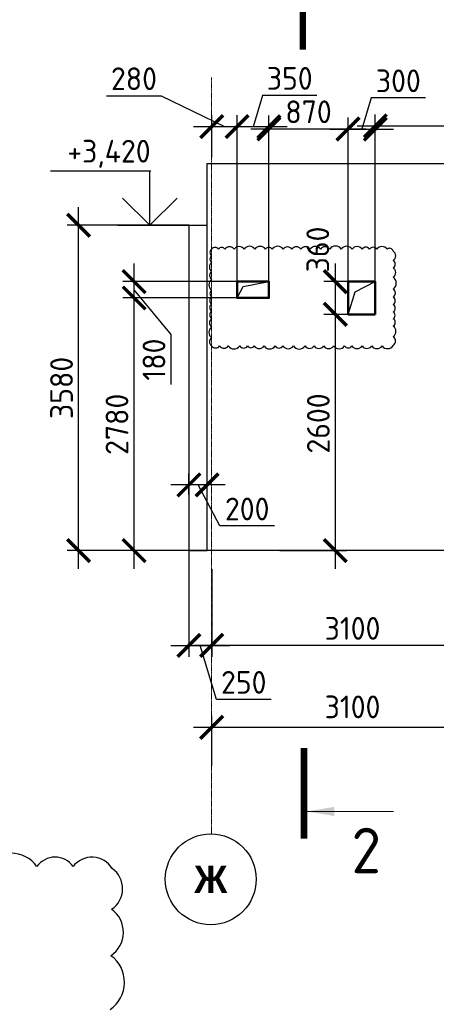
# Model space of a CAD drawing. Header units: millimetres. Extents: x 247266 to 730847, y -636031 to 10052.
# Tile 296 of 330: x 564173 to 568758, y -96331 to -85495. Entities that reach past the tile are written whole.
import ezdxf

# ---------------------------------------------------------------- set-up
doc = ezdxf.new("R2010")
doc.units = ezdxf.units.MM
for name, pattern in [('______5', [1100, 800, -100, 100, -100]), ('________', [0]), ('осевая', [50.8, 31.75, -6.35, 6.35, -6.35])]:
    doc.linetypes.add(name, pattern=pattern)
for name, color, linetype, lineweight in [('Standard', 7, 'Continuous', 25), ('Оси', 7, '______5', 18), ('Узлы', 7, 'Continuous', 0)]:
    doc.layers.add(name, color=color, linetype=linetype, lineweight=lineweight)
doc.layers.add('Исправления', color=1, linetype='Continuous')
doc.layers.add('РАЗМЕРЫ', color=7, linetype='Continuous')
doc.styles.add('Century Gothic', font='GOTHIC.TTF')
doc.styles.add('GOST-2.304_Type-B', font='GOST_Common.ttf')
doc.dimstyles.new('СПДС', dxfattribs={"dimscale": 100, "dimtxt": 2.5, "dimasz": 2.5, "dimexe": 1.25, "dimexo": 0, "dimtad": 1, "dimdec": 0, "dimtxsty": 'GOST-2.304_Type-B', "dimblk": 'ARCHTICK', "dimcen": 2.5, "dimdle": 2, "dimadec": 0, "dimazin": 2, "dimtfac": 0.75, "dimtdec": 0, "dimtmove": 1, "dimatfit": 3, "dimfxl": 1, "dimtolj": 1, "dimarcsym": 1})

# ---------------------------------------------------------------- blocks, each defined once
blk = doc.blocks.new('_ArchTick')
at = {"color": 0, "linetype": 'ByBlock', "const_width": 0.15}
blk.add_lwpolyline([(-0.5, -0.5), (0.5, 0.5)], dxfattribs=at)
blk = doc.blocks.new('*D183')
at = {"color": 0, "lineweight": -2}
for p, q in [((541227, -91406), (541227, -91281)), ((542327, -91406), (542327, -91281)), ((542527, -91406), (541027, -91406))]:
    blk.add_line(p, q, dxfattribs=at)
at = {"layer": 'DEFPOINTS', "color": 0, "ltscale": 100}
for p in [(541227, -91406), (541227, -91406), (542327, -91406)]:
    blk.add_point(p, dxfattribs=at)
at = {"color": 0, "lineweight": -2, "ltscale": 100, "xscale": 250, "yscale": 250, "zscale": 250, "rotation": 180}
blk.add_blockref('_ArchTick', (541227, -91406), dxfattribs=at)
at = {"color": 0, "lineweight": -2, "ltscale": 100, "xscale": 250, "yscale": 250, "zscale": 250}
blk.add_blockref('_ArchTick', (542327, -91406), dxfattribs=at)
at = {"color": 0, "lineweight": 0, "ltscale": 100, "insert": (541777, -91181), "char_height": 250, "width": 83333.33, "attachment_point": 5, "style": 'GOST-2.304_Type-B'}
blk.add_mtext('\\A1;1100', dxfattribs=at)
blk = doc.blocks.new('*D184')
at = {"color": 0, "lineweight": -2}
for p, q in [((538227, -91406), (538227, -91281)), ((541227, -91406), (541227, -91281)), ((541427, -91406), (538027, -91406))]:
    blk.add_line(p, q, dxfattribs=at)
at = {"layer": 'DEFPOINTS', "color": 0, "ltscale": 100}
for p in [(538227, -91406), (538227, -91406), (541227, -91406)]:
    blk.add_point(p, dxfattribs=at)
at = {"color": 0, "lineweight": -2, "ltscale": 100, "xscale": 250, "yscale": 250, "zscale": 250, "rotation": 180}
blk.add_blockref('_ArchTick', (538227, -91406), dxfattribs=at)
at = {"color": 0, "lineweight": -2, "ltscale": 100, "xscale": 250, "yscale": 250, "zscale": 250}
blk.add_blockref('_ArchTick', (541227, -91406), dxfattribs=at)
at = {"color": 0, "lineweight": 0, "ltscale": 100, "insert": (539752, -91181), "char_height": 250, "width": 83333.33, "attachment_point": 5, "style": 'GOST-2.304_Type-B'}
blk.add_mtext('\\A1;3000', dxfattribs=at)
blk = doc.blocks.new('*D185')
at = {"color": 0, "lineweight": -2}
for p, q in [((535127, -91830), (535127, -91281)), ((538227, -91406), (538227, -91281)), ((538427, -91406), (534927, -91406))]:
    blk.add_line(p, q, dxfattribs=at)
at = {"layer": 'DEFPOINTS', "color": 0, "ltscale": 100}
for p in [(535127, -91406), (538227, -91406), (535127, -91830)]:
    blk.add_point(p, dxfattribs=at)
at = {"color": 0, "lineweight": -2, "ltscale": 100, "xscale": 250, "yscale": 250, "zscale": 250, "rotation": 180}
blk.add_blockref('_ArchTick', (535127, -91406), dxfattribs=at)
at = {"color": 0, "lineweight": -2, "ltscale": 100, "xscale": 250, "yscale": 250, "zscale": 250}
blk.add_blockref('_ArchTick', (538227, -91406), dxfattribs=at)
at = {"color": 0, "lineweight": 0, "ltscale": 100, "insert": (536677, -91181), "char_height": 250, "width": 83333.33, "attachment_point": 5, "style": 'GOST-2.304_Type-B'}
blk.add_mtext('\\A1;3100', dxfattribs=at)
blk = doc.blocks.new('*D181')
at = {"color": 0, "lineweight": -2}
for p, q in [((585463, -93036), (583513, -93036)), ((583713, -93036), (583713, -93161)), ((585263, -93036), (585263, -93161))]:
    blk.add_line(p, q, dxfattribs=at)
at = {"layer": 'DEFPOINTS', "color": 0, "ltscale": 100}
for p in [(583713, -93036), (583713, -93036), (585263, -93036)]:
    blk.add_point(p, dxfattribs=at)
at = {"color": 0, "lineweight": -2, "ltscale": 100, "xscale": 250, "yscale": 250, "zscale": 250, "rotation": 180}
blk.add_blockref('_ArchTick', (583713, -93036), dxfattribs=at)
at = {"color": 0, "lineweight": -2, "ltscale": 100, "xscale": 250, "yscale": 250, "zscale": 250}
blk.add_blockref('_ArchTick', (585263, -93036), dxfattribs=at)
at = {"color": 0, "lineweight": 0, "ltscale": 100, "insert": (584488, -92811), "char_height": 250, "width": 83333.33, "attachment_point": 5, "style": 'GOST-2.304_Type-B'}
blk.add_mtext('\\A1;1550', dxfattribs=at)
blk = doc.blocks.new('*D182')
at = {"color": 0, "lineweight": -2}
for p, q in [((583913, -93036), (577813, -93036)), ((578013, -93036), (578013, -93161)), ((583713, -93036), (583713, -93161))]:
    blk.add_line(p, q, dxfattribs=at)
at = {"layer": 'DEFPOINTS', "color": 0, "ltscale": 100}
for p in [(578013, -93036), (578013, -93036), (583713, -93036)]:
    blk.add_point(p, dxfattribs=at)
at = {"color": 0, "lineweight": -2, "ltscale": 100, "xscale": 250, "yscale": 250, "zscale": 250, "rotation": 180}
blk.add_blockref('_ArchTick', (578013, -93036), dxfattribs=at)
at = {"color": 0, "lineweight": -2, "ltscale": 100, "xscale": 250, "yscale": 250, "zscale": 250}
blk.add_blockref('_ArchTick', (583713, -93036), dxfattribs=at)
at = {"color": 0, "lineweight": 0, "ltscale": 100, "insert": (580888, -92811), "char_height": 250, "width": 83333.33, "attachment_point": 5, "style": 'GOST-2.304_Type-B'}
blk.add_mtext('\\A1;5700', dxfattribs=at)
blk = doc.blocks.new('*D437')
at = {"color": 0, "lineweight": -2}
for p, q in [((557717, -91398), (557717, -91273)), ((558817, -91398), (558817, -91273)), ((559017, -91398), (557517, -91398))]:
    blk.add_line(p, q, dxfattribs=at)
at = {"layer": 'DEFPOINTS', "color": 0, "ltscale": 100}
for p in [(557717, -91398), (557717, -91398), (558817, -91398)]:
    blk.add_point(p, dxfattribs=at)
at = {"color": 0, "lineweight": -2, "ltscale": 100, "xscale": 250, "yscale": 250, "zscale": 250, "rotation": 180}
blk.add_blockref('_ArchTick', (557717, -91398), dxfattribs=at)
at = {"color": 0, "lineweight": -2, "ltscale": 100, "xscale": 250, "yscale": 250, "zscale": 250}
blk.add_blockref('_ArchTick', (558817, -91398), dxfattribs=at)
at = {"color": 0, "lineweight": 0, "ltscale": 100, "insert": (558267, -91173), "char_height": 250, "width": 83333.33, "attachment_point": 5, "style": 'GOST-2.304_Type-B'}
blk.add_mtext('\\A1;1100', dxfattribs=at)
blk = doc.blocks.new('*D438')
at = {"color": 0, "lineweight": -2}
for p, q in [((554717, -91398), (554717, -91273)), ((557717, -91398), (557717, -91273)), ((557917, -91398), (554517, -91398))]:
    blk.add_line(p, q, dxfattribs=at)
at = {"layer": 'DEFPOINTS', "color": 0, "ltscale": 100}
for p in [(554717, -91398), (554717, -91398), (557717, -91398)]:
    blk.add_point(p, dxfattribs=at)
at = {"color": 0, "lineweight": -2, "ltscale": 100, "xscale": 250, "yscale": 250, "zscale": 250, "rotation": 180}
blk.add_blockref('_ArchTick', (554717, -91398), dxfattribs=at)
at = {"color": 0, "lineweight": -2, "ltscale": 100, "xscale": 250, "yscale": 250, "zscale": 250}
blk.add_blockref('_ArchTick', (557717, -91398), dxfattribs=at)
at = {"color": 0, "lineweight": 0, "ltscale": 100, "insert": (556242, -91173), "char_height": 250, "width": 83333.33, "attachment_point": 5, "style": 'GOST-2.304_Type-B'}
blk.add_mtext('\\A1;3000', dxfattribs=at)
blk = doc.blocks.new('*D439')
at = {"color": 0, "lineweight": -2}
for p, q in [((551617, -91136), (551617, -91523)), ((554717, -91398), (554717, -91273)), ((554917, -91398), (551417, -91398))]:
    blk.add_line(p, q, dxfattribs=at)
at = {"layer": 'DEFPOINTS', "color": 0, "ltscale": 100}
for p in [(551617, -91136), (551617, -91398), (554717, -91398)]:
    blk.add_point(p, dxfattribs=at)
at = {"color": 0, "lineweight": -2, "ltscale": 100, "xscale": 250, "yscale": 250, "zscale": 250, "rotation": 180}
blk.add_blockref('_ArchTick', (551617, -91398), dxfattribs=at)
at = {"color": 0, "lineweight": -2, "ltscale": 100, "xscale": 250, "yscale": 250, "zscale": 250}
blk.add_blockref('_ArchTick', (554717, -91398), dxfattribs=at)
at = {"color": 0, "lineweight": 0, "ltscale": 100, "insert": (553167, -91173), "char_height": 250, "width": 83333.33, "attachment_point": 5, "style": 'GOST-2.304_Type-B'}
blk.add_mtext('\\A1;3100', dxfattribs=at)
blk = doc.blocks.new('NSY101')
at = {"color": 0, "linetype": 'ByBlock', "lineweight": -2}
blk.add_circle((0, 0), 50, dxfattribs=at)
blk = doc.blocks.new('*D462')
at = {"color": 0, "lineweight": -2}
for p, q in [((572386, -93283), (572386, -93158)), ((573486, -93283), (573486, -93158)), ((573686, -93283), (572186, -93283))]:
    blk.add_line(p, q, dxfattribs=at)
at = {"layer": 'DEFPOINTS', "color": 0, "ltscale": 100}
for p in [(572386, -93283), (572386, -93283), (573486, -93283)]:
    blk.add_point(p, dxfattribs=at)
at = {"color": 0, "lineweight": -2, "ltscale": 100, "xscale": 250, "yscale": 250, "zscale": 250, "rotation": 180}
blk.add_blockref('_ArchTick', (572386, -93283), dxfattribs=at)
at = {"color": 0, "lineweight": -2, "ltscale": 100, "xscale": 250, "yscale": 250, "zscale": 250}
blk.add_blockref('_ArchTick', (573486, -93283), dxfattribs=at)
at = {"color": 0, "lineweight": 0, "ltscale": 100, "insert": (572936, -93058), "char_height": 250, "width": 83333.33, "attachment_point": 5, "style": 'GOST-2.304_Type-B'}
blk.add_mtext('\\A1;1100', dxfattribs=at)
blk = doc.blocks.new('*D463')
at = {"color": 0, "lineweight": -2}
for p, q in [((569386, -93283), (569386, -93158)), ((572386, -93283), (572386, -93158)), ((572586, -93283), (569186, -93283))]:
    blk.add_line(p, q, dxfattribs=at)
at = {"layer": 'DEFPOINTS', "color": 0, "ltscale": 100}
for p in [(569386, -93283), (569386, -93283), (572386, -93283)]:
    blk.add_point(p, dxfattribs=at)
at = {"color": 0, "lineweight": -2, "ltscale": 100, "xscale": 250, "yscale": 250, "zscale": 250, "rotation": 180}
blk.add_blockref('_ArchTick', (569386, -93283), dxfattribs=at)
at = {"color": 0, "lineweight": -2, "ltscale": 100, "xscale": 250, "yscale": 250, "zscale": 250}
blk.add_blockref('_ArchTick', (572386, -93283), dxfattribs=at)
at = {"color": 0, "lineweight": 0, "ltscale": 100, "insert": (570911, -93058), "char_height": 250, "width": 83333.33, "attachment_point": 5, "style": 'GOST-2.304_Type-B'}
blk.add_mtext('\\A1;3000', dxfattribs=at)
blk = doc.blocks.new('*D464')
at = {"color": 0, "lineweight": -2}
for p, q in [((566286, -93706), (566286, -93158)), ((569386, -93283), (569386, -93158)), ((569586, -93283), (566086, -93283))]:
    blk.add_line(p, q, dxfattribs=at)
at = {"layer": 'DEFPOINTS', "color": 0, "ltscale": 100}
for p in [(566286, -93283), (569386, -93283), (566286, -93706)]:
    blk.add_point(p, dxfattribs=at)
at = {"color": 0, "lineweight": -2, "ltscale": 100, "xscale": 250, "yscale": 250, "zscale": 250, "rotation": 180}
blk.add_blockref('_ArchTick', (566286, -93283), dxfattribs=at)
at = {"color": 0, "lineweight": -2, "ltscale": 100, "xscale": 250, "yscale": 250, "zscale": 250}
blk.add_blockref('_ArchTick', (569386, -93283), dxfattribs=at)
at = {"color": 0, "lineweight": 0, "ltscale": 100, "insert": (567836, -93058), "char_height": 250, "width": 83333.33, "attachment_point": 5, "style": 'GOST-2.304_Type-B'}
blk.add_mtext('\\A1;3100', dxfattribs=at)
blk = doc.blocks.new('*D465')
at = {"layer": 'DEFPOINTS', "color": 0, "ltscale": 100}
for p in [(566036, -91338), (566286, -91544), (566286, -92381)]:
    blk.add_point(p, dxfattribs=at)
at = {"layer": 'РАЗМЕРЫ', "color": 0, "lineweight": -2}
for p, q in [((566036, -91338), (566036, -92506)), ((566286, -91544), (566286, -92506)), ((565836, -92381), (566486, -92381)), ((566339, -92976), (566161, -92381)), ((566940, -92976), (566339, -92976))]:
    blk.add_line(p, q, dxfattribs=at)
at = {"layer": 'РАЗМЕРЫ', "color": 0, "lineweight": -2, "ltscale": 100, "xscale": 250, "yscale": 250, "zscale": 250, "rotation": 180}
blk.add_blockref('_ArchTick', (566036, -92381), dxfattribs=at)
at = {"layer": 'РАЗМЕРЫ', "color": 0, "lineweight": -2, "ltscale": 100, "xscale": 250, "yscale": 250, "zscale": 250}
blk.add_blockref('_ArchTick', (566286, -92381), dxfattribs=at)
at = {"layer": 'РАЗМЕРЫ', "color": 0, "lineweight": 0, "ltscale": 100, "insert": (566639, -92788), "char_height": 250, "attachment_point": 5, "style": 'GOST-2.304_Type-B'}
blk.add_mtext('\\A1;250', dxfattribs=at)
blk = doc.blocks.new('*D468')
at = {"layer": 'DEFPOINTS', "color": 0, "ltscale": 100}
for p in [(566566, -86672), (566286, -87007), (566566, -88378)]:
    blk.add_point(p, dxfattribs=at)
at = {"layer": 'РАЗМЕРЫ', "color": 0, "lineweight": -2}
for p, q in [((565130, -86333), (565731, -86333)), ((565731, -86333), (566426, -86672)), ((566286, -87007), (566286, -86547)), ((566566, -88378), (566566, -86547)), ((566086, -86672), (566766, -86672))]:
    blk.add_line(p, q, dxfattribs=at)
at = {"layer": 'РАЗМЕРЫ', "color": 0, "lineweight": -2, "ltscale": 100, "xscale": 250, "yscale": 250, "zscale": 250, "rotation": 180}
blk.add_blockref('_ArchTick', (566286, -86672), dxfattribs=at)
at = {"layer": 'РАЗМЕРЫ', "color": 0, "lineweight": -2, "ltscale": 100, "xscale": 250, "yscale": 250, "zscale": 250}
blk.add_blockref('_ArchTick', (566566, -86672), dxfattribs=at)
at = {"layer": 'РАЗМЕРЫ', "color": 0, "lineweight": 0, "ltscale": 100, "insert": (565431, -86145), "char_height": 250, "attachment_point": 5, "style": 'GOST-2.304_Type-B'}
blk.add_mtext('\\A1;280', dxfattribs=at)
blk = doc.blocks.new('*D469')
at = {"layer": 'DEFPOINTS', "color": 0, "ltscale": 100}
for p in [(567787, -86697), (566916, -88375), (567787, -88378)]:
    blk.add_point(p, dxfattribs=at)
at = {"layer": 'РАЗМЕРЫ', "color": 0, "lineweight": -2}
for p, q in [((566916, -88375), (566916, -86572)), ((567787, -88378), (567787, -86572)), ((566716, -86697), (567987, -86697))]:
    blk.add_line(p, q, dxfattribs=at)
at = {"layer": 'РАЗМЕРЫ', "color": 0, "lineweight": -2, "ltscale": 100, "xscale": 250, "yscale": 250, "zscale": 250, "rotation": 180}
blk.add_blockref('_ArchTick', (566916, -86697), dxfattribs=at)
at = {"layer": 'РАЗМЕРЫ', "color": 0, "lineweight": -2, "ltscale": 100, "xscale": 250, "yscale": 250, "zscale": 250}
blk.add_blockref('_ArchTick', (567787, -86697), dxfattribs=at)
at = {"layer": 'РАЗМЕРЫ', "color": 0, "lineweight": 0, "ltscale": 100, "insert": (567352, -86509), "char_height": 250, "attachment_point": 5, "style": 'GOST-2.304_Type-B'}
blk.add_mtext('\\A1;870', dxfattribs=at)
blk = doc.blocks.new('*D470')
at = {"layer": 'DEFPOINTS', "color": 0, "ltscale": 100}
for p in [(568087, -86700), (567787, -88378), (568087, -88378)]:
    blk.add_point(p, dxfattribs=at)
at = {"layer": 'РАЗМЕРЫ', "color": 0, "lineweight": -2}
for p, q in [((568040, -86356), (567937, -86700)), ((568640, -86356), (568040, -86356)), ((567787, -88378), (567787, -86575)), ((568087, -88378), (568087, -86575)), ((567587, -86700), (568287, -86700))]:
    blk.add_line(p, q, dxfattribs=at)
at = {"layer": 'РАЗМЕРЫ', "color": 0, "lineweight": -2, "ltscale": 100, "xscale": 250, "yscale": 250, "zscale": 250, "rotation": 180}
blk.add_blockref('_ArchTick', (567787, -86700), dxfattribs=at)
at = {"layer": 'РАЗМЕРЫ', "color": 0, "lineweight": -2, "ltscale": 100, "xscale": 250, "yscale": 250, "zscale": 250}
blk.add_blockref('_ArchTick', (568087, -86700), dxfattribs=at)
at = {"layer": 'РАЗМЕРЫ', "color": 0, "lineweight": 0, "ltscale": 100, "insert": (568340, -86168), "char_height": 250, "attachment_point": 5, "style": 'GOST-2.304_Type-B'}
blk.add_mtext('\\A1;300', dxfattribs=at)
blk = doc.blocks.new('*D471')
at = {"layer": 'DEFPOINTS', "color": 0, "ltscale": 100}
for p in [(570337, -86664), (570337, -87078), (568087, -88378)]:
    blk.add_point(p, dxfattribs=at)
at = {"layer": 'РАЗМЕРЫ', "color": 0, "lineweight": -2}
for p, q in [((568087, -88378), (568087, -86539)), ((570337, -87078), (570337, -86539)), ((567887, -86664), (570537, -86664))]:
    blk.add_line(p, q, dxfattribs=at)
at = {"layer": 'РАЗМЕРЫ', "color": 0, "lineweight": -2, "ltscale": 100, "xscale": 250, "yscale": 250, "zscale": 250, "rotation": 180}
blk.add_blockref('_ArchTick', (568087, -86664), dxfattribs=at)
at = {"layer": 'РАЗМЕРЫ', "color": 0, "lineweight": -2, "ltscale": 100, "xscale": 250, "yscale": 250, "zscale": 250}
blk.add_blockref('_ArchTick', (570337, -86664), dxfattribs=at)
at = {"layer": 'РАЗМЕРЫ', "color": 0, "lineweight": 0, "ltscale": 100, "insert": (569212, -86476), "char_height": 250, "attachment_point": 5, "style": 'GOST-2.304_Type-B'}
blk.add_mtext('\\A1;2250', dxfattribs=at)
blk = doc.blocks.new('*D482')
at = {"layer": 'DEFPOINTS', "color": 0, "ltscale": 100}
for p in [(565432, -88558), (566591, -88558), (566590, -91338)]:
    blk.add_point(p, dxfattribs=at)
at = {"layer": 'РАЗМЕРЫ', "color": 0, "lineweight": -2}
for p, q in [((565432, -91538), (565432, -88358)), ((566591, -88558), (565307, -88558)), ((566590, -91338), (565307, -91338))]:
    blk.add_line(p, q, dxfattribs=at)
at = {"layer": 'РАЗМЕРЫ', "color": 0, "lineweight": -2, "ltscale": 100, "xscale": 250, "yscale": 250, "zscale": 250}
for p, rotation in [((565432, -88558), 90), ((565432, -91338), 270)]:
    blk.add_blockref('_ArchTick', p, dxfattribs=dict(at, rotation=rotation))
at = {"layer": 'РАЗМЕРЫ', "color": 0, "lineweight": 0, "ltscale": 100, "insert": (565244, -89948), "char_height": 250, "attachment_point": 5, "rotation": 90, "style": 'GOST-2.304_Type-B'}
blk.add_mtext('\\A1;2780', dxfattribs=at)
blk = doc.blocks.new('*D483')
at = {"layer": 'DEFPOINTS', "color": 0, "ltscale": 100}
for p in [(565432, -88378), (566612, -88378), (566587, -88558)]:
    blk.add_point(p, dxfattribs=at)
at = {"layer": 'РАЗМЕРЫ', "color": 0, "lineweight": -2}
for p, q in [((565432, -88758), (565432, -88178)), ((566612, -88378), (565307, -88378)), ((565839, -88960), (565432, -88468)), ((566587, -88558), (565307, -88558)), ((565839, -89511), (565839, -88960))]:
    blk.add_line(p, q, dxfattribs=at)
at = {"layer": 'РАЗМЕРЫ', "color": 0, "lineweight": -2, "ltscale": 100, "xscale": 250, "yscale": 250, "zscale": 250}
for p, rotation in [((565432, -88378), 90), ((565432, -88558), 270)]:
    blk.add_blockref('_ArchTick', p, dxfattribs=dict(at, rotation=rotation))
at = {"layer": 'РАЗМЕРЫ', "color": 0, "lineweight": 0, "ltscale": 100, "insert": (565651, -89236), "char_height": 250, "attachment_point": 5, "rotation": 90, "style": 'GOST-2.304_Type-B'}
blk.add_mtext('\\A1;180', dxfattribs=at)
blk = doc.blocks.new('*D484')
at = {"layer": 'DEFPOINTS', "color": 0, "ltscale": 100}
for p in [(567647, -88738), (567937, -88738), (567035, -91338)]:
    blk.add_point(p, dxfattribs=at)
at = {"layer": 'РАЗМЕРЫ', "color": 0, "lineweight": -2}
for p, q in [((567647, -91538), (567647, -88538)), ((567937, -88738), (567522, -88738)), ((567035, -91338), (567772, -91338))]:
    blk.add_line(p, q, dxfattribs=at)
at = {"layer": 'РАЗМЕРЫ', "color": 0, "lineweight": -2, "ltscale": 100, "xscale": 250, "yscale": 250, "zscale": 250}
for p, rotation in [((567647, -88738), 90), ((567647, -91338), 270)]:
    blk.add_blockref('_ArchTick', p, dxfattribs=dict(at, rotation=rotation))
at = {"layer": 'РАЗМЕРЫ', "color": 0, "lineweight": 0, "ltscale": 100, "insert": (567460, -89939), "char_height": 250, "attachment_point": 5, "rotation": 90, "style": 'GOST-2.304_Type-B'}
blk.add_mtext('\\A1;2600', dxfattribs=at)
blk = doc.blocks.new('*D485')
at = {"layer": 'DEFPOINTS', "color": 0, "ltscale": 100}
for p in [(567647, -88378), (567847, -88378), (567937, -88738)]:
    blk.add_point(p, dxfattribs=at)
at = {"layer": 'РАЗМЕРЫ', "color": 0, "lineweight": -2}
for p, q in [((567647, -88938), (567647, -88178)), ((567847, -88378), (567522, -88378)), ((567937, -88738), (567522, -88738))]:
    blk.add_line(p, q, dxfattribs=at)
at = {"layer": 'РАЗМЕРЫ', "color": 0, "lineweight": -2, "ltscale": 100, "xscale": 250, "yscale": 250, "zscale": 250}
for p, rotation in [((567647, -88378), 90), ((567647, -88738), 270)]:
    blk.add_blockref('_ArchTick', p, dxfattribs=dict(at, rotation=rotation))
at = {"layer": 'РАЗМЕРЫ', "color": 0, "lineweight": 0, "ltscale": 100, "insert": (567454, -88024), "char_height": 250, "attachment_point": 5, "rotation": 90, "style": 'GOST-2.304_Type-B'}
blk.add_mtext('\\A1;360', dxfattribs=at)
blk = doc.blocks.new('*D486')
at = {"layer": 'DEFPOINTS', "color": 0, "ltscale": 100}
for p in [(569386, -91623), (566286, -91941), (566286, -92381)]:
    blk.add_point(p, dxfattribs=at)
at = {"layer": 'РАЗМЕРЫ', "color": 0, "lineweight": -2}
for p, q in [((569386, -91623), (569386, -92506)), ((566286, -91941), (566286, -92506)), ((569586, -92381), (566086, -92381))]:
    blk.add_line(p, q, dxfattribs=at)
at = {"layer": 'РАЗМЕРЫ', "color": 0, "lineweight": -2, "ltscale": 100, "xscale": 250, "yscale": 250, "zscale": 250, "rotation": 180}
blk.add_blockref('_ArchTick', (566286, -92381), dxfattribs=at)
at = {"layer": 'РАЗМЕРЫ', "color": 0, "lineweight": -2, "ltscale": 100, "xscale": 250, "yscale": 250, "zscale": 250}
blk.add_blockref('_ArchTick', (569386, -92381), dxfattribs=at)
at = {"layer": 'РАЗМЕРЫ', "color": 0, "lineweight": 0, "ltscale": 100, "insert": (567836, -92194), "char_height": 250, "attachment_point": 5, "style": 'GOST-2.304_Type-B'}
blk.add_mtext('\\A1;3100', dxfattribs=at)
blk = doc.blocks.new('*D487')
at = {"layer": 'DEFPOINTS', "color": 0, "ltscale": 100}
for p in [(566036, -90615), (566036, -90719), (566236, -90701)]:
    blk.add_point(p, dxfattribs=at)
at = {"layer": 'РАЗМЕРЫ', "color": 0, "lineweight": -2}
for p, q in [((566036, -90719), (566036, -90490)), ((566236, -90701), (566236, -90490)), ((566436, -90615), (565836, -90615)), ((566377, -91067), (566136, -90615)), ((566977, -91067), (566377, -91067))]:
    blk.add_line(p, q, dxfattribs=at)
at = {"layer": 'РАЗМЕРЫ', "color": 0, "lineweight": -2, "ltscale": 100, "xscale": 250, "yscale": 250, "zscale": 250, "rotation": 180}
blk.add_blockref('_ArchTick', (566036, -90615), dxfattribs=at)
at = {"layer": 'РАЗМЕРЫ', "color": 0, "lineweight": -2, "ltscale": 100, "xscale": 250, "yscale": 250, "zscale": 250}
blk.add_blockref('_ArchTick', (566236, -90615), dxfattribs=at)
at = {"layer": 'РАЗМЕРЫ', "color": 0, "lineweight": 0, "ltscale": 100, "insert": (566677, -90880), "char_height": 250, "attachment_point": 5, "style": 'GOST-2.304_Type-B'}
blk.add_mtext('\\A1;200', dxfattribs=at)
blk = doc.blocks.new('*D504')
at = {"layer": 'DEFPOINTS', "color": 0, "ltscale": 100}
for p in [(566567, -86673), (566567, -87571), (566916, -88375)]:
    blk.add_point(p, dxfattribs=at)
at = {"layer": 'РАЗМЕРЫ', "color": 0, "lineweight": -2}
for p, q in [((566845, -86329), (566742, -86673)), ((567445, -86329), (566845, -86329)), ((566567, -87571), (566567, -86548)), ((566916, -88375), (566916, -86548)), ((567116, -86673), (566367, -86673))]:
    blk.add_line(p, q, dxfattribs=at)
at = {"layer": 'РАЗМЕРЫ', "color": 0, "lineweight": -2, "ltscale": 100, "xscale": 250, "yscale": 250, "zscale": 250, "rotation": 180}
blk.add_blockref('_ArchTick', (566567, -86673), dxfattribs=at)
at = {"layer": 'РАЗМЕРЫ', "color": 0, "lineweight": -2, "ltscale": 100, "xscale": 250, "yscale": 250, "zscale": 250}
blk.add_blockref('_ArchTick', (566916, -86673), dxfattribs=at)
at = {"layer": 'РАЗМЕРЫ', "color": 0, "lineweight": 0, "ltscale": 100, "insert": (567145, -86141), "char_height": 250, "attachment_point": 5, "style": 'GOST-2.304_Type-B'}
blk.add_mtext('\\A1;350', dxfattribs=at)
blk = doc.blocks.new('*D2799')
at = {"color": 0, "lineweight": -2}
for p, q in [((564649, -75131), (564649, -73631)), ((564649, -73831), (564774, -73831)), ((564649, -74931), (564774, -74931))]:
    blk.add_line(p, q, dxfattribs=at)
at = {"layer": 'DEFPOINTS', "color": 0, "ltscale": 100}
for p in [(564649, -73831), (564649, -73831), (564649, -74931)]:
    blk.add_point(p, dxfattribs=at)
at = {"color": 0, "lineweight": -2, "ltscale": 100, "xscale": 250, "yscale": 250, "zscale": 250}
for p, rotation in [((564649, -73831), 90), ((564649, -74931), 270)]:
    blk.add_blockref('_ArchTick', p, dxfattribs=dict(at, rotation=rotation))
at = {"color": 0, "lineweight": 0, "ltscale": 100, "insert": (564424, -74381), "char_height": 250, "width": 83333.33, "attachment_point": 5, "rotation": 90, "style": 'GOST-2.304_Type-B'}
blk.add_mtext('\\A1;1100', dxfattribs=at)
blk = doc.blocks.new('*D2800')
at = {"color": 0, "lineweight": -2}
for p, q in [((564649, -74031), (564649, -70631)), ((564649, -70831), (564774, -70831)), ((564649, -73831), (564774, -73831))]:
    blk.add_line(p, q, dxfattribs=at)
at = {"layer": 'DEFPOINTS', "color": 0, "ltscale": 100}
for p in [(564649, -70831), (564649, -70831), (564649, -73831)]:
    blk.add_point(p, dxfattribs=at)
at = {"color": 0, "lineweight": -2, "ltscale": 100, "xscale": 250, "yscale": 250, "zscale": 250}
for p, rotation in [((564649, -70831), 90), ((564649, -73831), 270)]:
    blk.add_blockref('_ArchTick', p, dxfattribs=dict(at, rotation=rotation))
at = {"color": 0, "lineweight": 0, "ltscale": 100, "insert": (564424, -72356), "char_height": 250, "width": 83333.33, "attachment_point": 5, "rotation": 90, "style": 'GOST-2.304_Type-B'}
blk.add_mtext('\\A1;3000', dxfattribs=at)
blk = doc.blocks.new('*D2801')
at = {"color": 0, "lineweight": -2}
for p, q in [((564649, -71031), (564649, -67531)), ((564225, -67731), (564774, -67731)), ((564649, -70831), (564774, -70831))]:
    blk.add_line(p, q, dxfattribs=at)
at = {"layer": 'DEFPOINTS', "color": 0, "ltscale": 100}
for p in [(564225, -67731), (564649, -67731), (564649, -70831)]:
    blk.add_point(p, dxfattribs=at)
at = {"color": 0, "lineweight": -2, "ltscale": 100, "xscale": 250, "yscale": 250, "zscale": 250}
for p, rotation in [((564649, -67731), 90), ((564649, -70831), 270)]:
    blk.add_blockref('_ArchTick', p, dxfattribs=dict(at, rotation=rotation))
at = {"color": 0, "lineweight": 0, "ltscale": 100, "insert": (564424, -69281), "char_height": 250, "width": 83333.33, "attachment_point": 5, "rotation": 90, "style": 'GOST-2.304_Type-B'}
blk.add_mtext('\\A1;3100', dxfattribs=at)
blk = doc.blocks.new('*D2922')
at = {"layer": 'DEFPOINTS', "color": 0, "ltscale": 100}
for p in [(564822, -87758), (566036, -87758), (566036, -91338)]:
    blk.add_point(p, dxfattribs=at)
at = {"layer": 'РАЗМЕРЫ', "color": 0, "lineweight": -2}
for p, q in [((564822, -91538), (564822, -87558)), ((566036, -87758), (564697, -87758)), ((566036, -91338), (564697, -91338))]:
    blk.add_line(p, q, dxfattribs=at)
at = {"layer": 'РАЗМЕРЫ', "color": 0, "lineweight": -2, "ltscale": 100, "xscale": 250, "yscale": 250, "zscale": 250}
for p, rotation in [((564822, -87758), 90), ((564822, -91338), 270)]:
    blk.add_blockref('_ArchTick', p, dxfattribs=dict(at, rotation=rotation))
at = {"layer": 'РАЗМЕРЫ', "color": 0, "lineweight": 0, "ltscale": 100, "insert": (564634, -89548), "char_height": 250, "attachment_point": 5, "rotation": 90, "style": 'GOST-2.304_Type-B'}
blk.add_mtext('\\A1;3580', dxfattribs=at)

msp = doc.modelspace()

# ---------------------------------------------------------------- linework, layer by layer
at = {"transparency": 33554687}
msp.add_line((566235.83, -91337.62), (566235.83, -87277.62), dxfattribs=at)
for points in [[(564511.48, -87157.62), (565616.76, -87157.62)], [(565605.34, -87757.62), (565605.34, -87157.62)], [(565905.34, -87457.62), (565605.34, -87757.62), (565305.34, -87457.62)], [(565250.5, -87757.62), (566085.07, -87757.62)]]:
    msp.add_lwpolyline(points)
at = {"layer": 'Standard', "linetype": '________', "lineweight": 30, "transparency": 33554687}
for p, q in [((566235.83, -87077.62), (570336.63, -87077.62)), ((566235.83, -87756.35), (566235.83, -87077.62)), ((566035.83, -87756.35), (566235.83, -87756.35)), ((566035.83, -87756.35), (566035.83, -91337.62)), ((566035.83, -91337.62), (566235.83, -91337.62)), ((567285.83, -91337.62), (566235.83, -91337.62)), ((571885.83, -91337.62), (567272.14, -91337.62))]:
    msp.add_line(p, q, dxfattribs=at)
at = {"layer": 'Исправления'}
msp.add_lwpolyline([(566285.83, -88020.28, 0.52056705), (566285.83, -88094.58, 0.52056705), (566285.83, -88169.12, 0.52056705), (566285.83, -88267.11, 0.52056705), (566285.83, -88353.3, 0.52056705), (566285.83, -88472.63, 0.52056705), (566285.83, -88545.8, 0.52056705), (566285.83, -88624.97, 0.52056705), (566285.83, -88701.6, 0.52056705), (566285.83, -88785.24, 0.52056705), (566285.83, -88878.99, 0.52056705), (566285.83, -88994.57, 0.52056705), (566285.83, -89084.83, 0.52056705), (566373.52, -89086.12, 0.52056705), (566468.54, -89086.12, 0.52056705), (566594.26, -89086.12, 0.52056705), (566681.71, -89086.12, 0.52056705), (566754.73, -89086.12, 0.52056705), (566861.92, -89086.12, 0.52056705), (566984.39, -89086.12, 0.52056705), (567069.95, -89086.12, 0.52056705), (567185.72, -89086.12, 0.52056705), (567313.54, -89086.12, 0.52056705), (567414.09, -89086.12, 0.52056705), (567519.07, -89086.12, 0.52056705), (567628.3, -89086.12, 0.52056705), (567749.29, -89086.12, 0.52056705), (567829.95, -89086.12, 0.52056705), (567941.37, -89086.12, 0.52056705), (568047.36, -89086.12, 0.52056705), (568160.75, -89086.12, 0.52056705), (568284.41, -89080.23, 0.52056705), (568284.41, -88982.54, 0.52056705), (568284.41, -88867.33, 0.52056705), (568284.41, -88786.14, 0.52056705), (568284.41, -88711.91, 0.52056705), (568284.41, -88629.45, 0.52056705), (568284.41, -88547.84, 0.52056705), (568284.41, -88459.65, 0.52056705), (568284.41, -88330.09, 0.52056705), (568284.41, -88227.33, 0.52056705), (568284.41, -88144.5, 0.52056705), (568284.41, -88042.48, 0.52056705), (568215.71, -88020.28, 0.52056705), (568104.89, -88020.28, 0.52056705), (568024.38, -88020.28, 0.52056705), (567941.79, -88020.28, 0.52056705), (567830.99, -88020.28, 0.52056705), (567711.97, -88020.28, 0.52056705), (567584.67, -88020.28, 0.52056705), (567481.96, -88020.28, 0.52056705), (567370.12, -88020.28, 0.52056705), (567266.93, -88020.28, 0.52056705), (567168.51, -88020.28, 0.52056705), (567073.43, -88020.28, 0.52056705), (566952.62, -88020.28, 0.52056705), (566877.7, -88020.28, 0.52056705), (566761.09, -88020.28, 0.52056705), (566641.97, -88020.28, 0.52056705), (566532.08, -88020.28, 0.52056705), (566432.36, -88020.28, 0.52056705), (566359.86, -88020.28, 0.52056705)], format="xyb", close=True, dxfattribs=at)
msp.add_lwpolyline([(565168.04, -96387.79, 0.52056705), (565177.31, -95796.16, 0.52056705), (565185.31, -95285.65, 0.52056705), (565192.36, -94835.78, 0.52056705), (564760.32, -94814.08, 0.52056705), (564363.5, -94815.71, 0.52056705), (563791.77, -94818.06, 0.52056705)], format="xyb", dxfattribs=at)
at = {"layer": 'Оси', "linetype": 'осевая', "lineweight": 0, "ltscale": 0.3, "transparency": 33554687}
msp.add_line((566285.83, -94451.64), (566285.83, -86129.67), dxfattribs=at)
at = {"layer": 'РАЗМЕРЫ', "lineweight": 50}
for points in [[(566565.79, -88378), (566916.41, -88378), (566916.41, -88558.08), (566565.79, -88558)], [(568086.79, -88738), (567786.79, -88738), (567786.79, -88378), (568086.79, -88378)]]:
    msp.add_lwpolyline(points, close=True, dxfattribs=at)
at = {"layer": 'РАЗМЕРЫ'}
for points in [[(566565.79, -88558), (566631.35, -88430.4), (566916.41, -88378)], [(567786.79, -88738), (567866.08, -88492.06), (568086.79, -88378)]]:
    msp.add_lwpolyline(points, dxfattribs=at)
at = {"layer": 'Узлы', "linetype": 'Continuous', "lineweight": 0}
msp.add_line((567337.12, -94208.53, 200), (568287.12, -94208.53, 200), dxfattribs=at)
at = {"layer": 'Узлы', "linetype": 'Continuous', "lineweight": 0, "const_width": 70}
for points, elevation in [([(567289.38, -84826.32), (567289.38, -85826.32)], 400), ([(567302.12, -94508.53), (567302.12, -93508.53)], 200)]:
    msp.add_lwpolyline(points, dxfattribs=dict(at, elevation=elevation))
at = {"layer": 'Узлы', "linetype": 'Continuous', "lineweight": 0}
msp.add_solid([(567337.12, -94208.53, 200), (567637.57, -94258.81, 200), (567637.57, -94158.25, 200)], dxfattribs=at)

# ---------------------------------------------------------------- block references
at = {"layer": 'Оси', "linetype": 'Continuous', "lineweight": 25, "transparency": 33554687, "xscale": 9.999999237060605, "yscale": 9.999999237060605, "zscale": 9.999999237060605, "rotation": 90.00000000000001}
msp.add_blockref('NSY101', (566275.73, -94955.25), dxfattribs=at)

# ---------------------------------------------------------------- texts
at = {"style": 'GOST-2.304_Type-B'}
msp.add_text('+3,420', height=250, dxfattribs=at).set_placement((564697.4, -87067.62))
at = {"layer": 'Оси', "linetype": 'Continuous', "lineweight": 25, "transparency": 33554687, "insert": (566275.73, -94955.25), "char_height": 300, "width": 540, "attachment_point": 5, "style": 'Century Gothic'}
msp.add_mtext('\\A1;{\\fCentury Gothic|i0|b1;\\H300.000000;\\W1.000000;\\C16;Ж}\\P', dxfattribs=at)
at = {"layer": 'Узлы', "linetype": 'Continuous', "lineweight": 0, "insert": (567987.12, -94638.53, 200), "char_height": 500, "attachment_point": 5, "style": 'GOST-2.304_Type-B'}
msp.add_mtext_dynamic_manual_height_columns('2', width=723.8798, gutter_width=25, heights=[0], dxfattribs=at)

# ---------------------------------------------------------------- dimensions: what is measured, and where the dimension line sits
at = {"lineweight": 0}
for base, p1, p2, angle, picture, middle in [((564648.74, -67730.89), (564648.74, -70830.89), (564225.21, -67730.89), 90, '*D2801', (564648.74, -69280.89)), ((564648.74, -70830.89), (564648.74, -73830.89), (564648.74, -70830.89), 90, '*D2800', (564648.74, -72356.04)), ((564648.74, -73830.89), (564648.74, -74930.89), (564648.74, -73830.89), 90, '*D2799', (564648.74, -74380.89)), ((535127.33, -91406.1), (538227.33, -91406.1), (535127.33, -91829.63), 180, '*D185', (536677.33, -91406.1)), ((538227.33, -91406.1), (541227.33, -91406.1), (538227.33, -91406.1), 180, '*D184', (539752.49, -91406.1)), ((541227.33, -91406.1), (542327.33, -91406.1), (541227.33, -91406.1), 180, '*D183', (541777.33, -91406.1)), ((551616.96, -91398.18), (554716.96, -91398.18), (551616.96, -91135.74), 180, '*D439', (553166.96, -91398.18)), ((554716.96, -91398.18), (557716.96, -91398.18), (554716.96, -91398.18), 180, '*D438', (556242.12, -91398.18)), ((557716.96, -91398.18), (558816.96, -91398.18), (557716.96, -91398.18), 180, '*D437', (558266.96, -91398.18)), ((578012.79, -93036.4), (583712.79, -93036.4), (578012.79, -93036.4), 180, '*D182', (580887.94, -93036.4)), ((583712.79, -93036.4), (585262.79, -93036.4), (583712.79, -93036.4), 180, '*D181', (584487.79, -93036.4)), ((566285.83, -93282.83), (569385.83, -93282.83), (566285.83, -93706.36), 180, '*D464', (567835.83, -93282.83)), ((569385.83, -93282.83), (572385.83, -93282.83), (569385.83, -93282.83), 180, '*D463', (570910.99, -93282.83)), ((572385.83, -93282.83), (573485.83, -93282.83), (572385.83, -93282.83), 180, '*D462', (572935.83, -93282.83))]:
    dim = msp.add_linear_dim(base=base, p1=p1, p2=p2, angle=angle, dimstyle='СПДС', override={"dimgap": 1}, dxfattribs=at)
    dim.commit()
    dim.dimension.update_dxf_attribs({"geometry": picture, "text_midpoint": middle, "dimtype": 160})
at = {"layer": 'РАЗМЕРЫ', "lineweight": 0}
dim = msp.add_linear_dim(base=(566565.79, -86672.15), p1=(566285.83, -87006.6), p2=(566565.79, -88378), dimstyle='СПДС', dxfattribs=at)
dim.commit()
dim.dimension.update_dxf_attribs({"geometry": '*D468', "text_midpoint": (565668.31, -86332.85), "dimtype": 160})
for base, p1, p2, picture, middle in [((566566.79, -86672.51), (566916.41, -88374.97), (566566.79, -87571), '*D504', (566907.27, -86141.01)), ((568086.79, -86699.65), (567786.79, -88378), (568086.79, -88378), '*D470', (568102.46, -86168.15)), ((567786.79, -86696.62), (566916.41, -88374.97), (567786.79, -88378), '*D469', (567351.6, -86508.74)), ((570336.63, -86664.1), (568086.79, -88378), (570336.63, -87077.62), '*D471', (569211.71, -86476.48)), ((566285.83, -92381.48), (566035.83, -91337.62), (566285.83, -91544.12), '*D465', (566401.57, -92787.98)), ((566285.83, -92381.48), (569385.83, -91622.85), (566285.83, -91941.16), '*D486', (567835.83, -92193.85))]:
    dim = msp.add_linear_dim(base=base, p1=p1, p2=p2, dimstyle='СПДС', dxfattribs=at)
    dim.commit()
    dim.dimension.update_dxf_attribs({"geometry": picture, "text_midpoint": middle})
for base, p1, p2, picture, middle in [((564822.01, -87757.62), (566035.83, -91337.62), (566035.83, -87757.62), '*D2922', (564634.39, -89547.62)), ((565431.94, -88558.01), (566590.09, -91337.62), (566590.72, -88558.01), '*D482', (565244.07, -89947.81))]:
    dim = msp.add_linear_dim(base=base, p1=p1, p2=p2, angle=90, dimstyle='СПДС', dxfattribs=at)
    dim.commit()
    dim.dimension.update_dxf_attribs({"geometry": picture, "text_midpoint": middle})
for base, p1, p2, angle, picture, middle in [((567647.14, -88378), (567936.79, -88738), (567847.24, -88378), 90, '*D485', (567641.83, -88024.28)), ((565431.94, -88378), (566587.15, -88558), (566612.09, -88378), 90, '*D483', (565838.53, -89022.79)), ((567647.14, -88738), (567035.23, -91337.62), (567936.79, -88738), 90, '*D484', (567647.14, -89938.53)), ((566035.83, -90614.69), (566235.83, -90701.33, -200), (566035.83, -90718.75, -200), 180, '*D487', (566439.23, -91067.34))]:
    dim = msp.add_linear_dim(base=base, p1=p1, p2=p2, angle=angle, dimstyle='СПДС', dxfattribs=at)
    dim.commit()
    dim.dimension.update_dxf_attribs({"geometry": picture, "text_midpoint": middle, "dimtype": 160})

doc.saveas('drawing.dxf')
